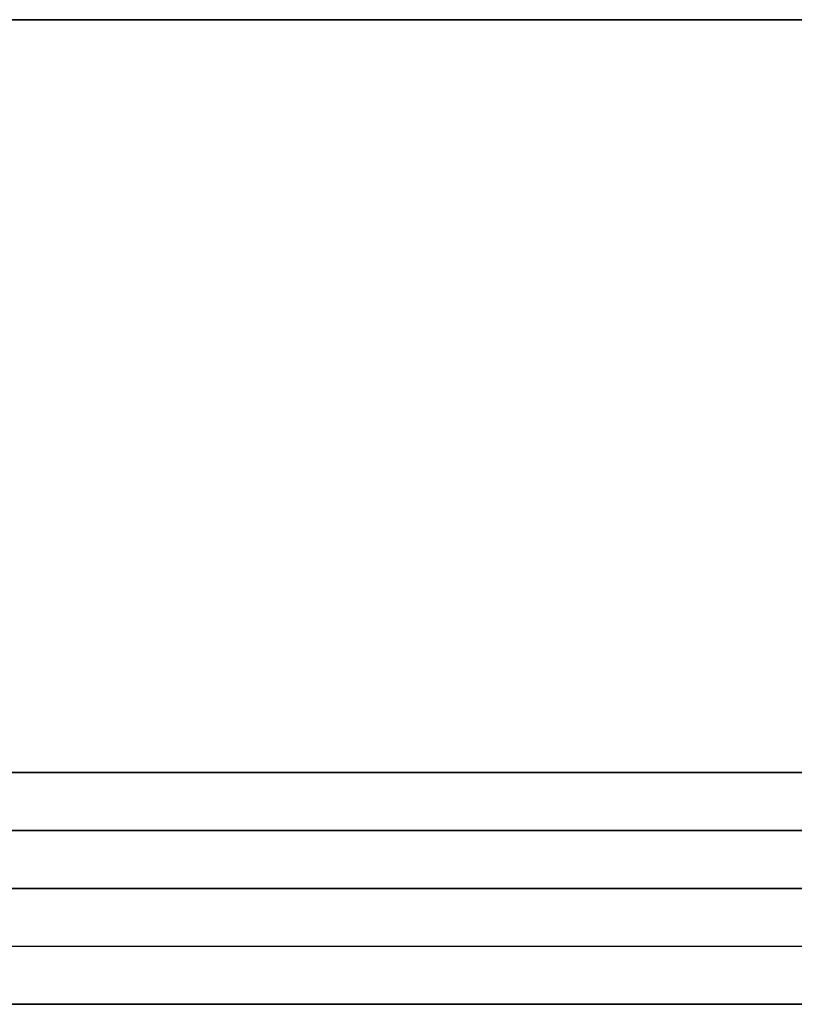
# Model space of a CAD drawing. Header units: millimetres. Extents: x -206 to 214, y -182 to 189.
# Tile 618 of 656: x 127.5 to 134.19, y 124.53 to 133.03. Entities that reach past the tile are written whole.
import ezdxf

# ---------------------------------------------------------------- set-up
doc = ezdxf.new("R2010")
doc.units = ezdxf.units.MM
doc.layers.add('Default', color=7, linetype='Continuous', true_color=0x000000)

msp = doc.modelspace()

# ---------------------------------------------------------------- linework, layer by layer
at = {"layer": 'Default'}
for p, q in [((213.1887, 125.5307, 715.5033), (-204.8113, 125.5307, 715.5033)), ((-204.8113, 125.5307, 1113.5033), (213.1887, 125.5307, 1113.5033)), ((213.1887, 125.5307, 914.5033), (-204.8113, 125.5307, 914.5033)), ((6.6382, 125.5307, 824.0033), (177.7392, 125.5307, 824.0033)), ((213.1887, 125.0307, 828.5033), (-204.8113, 125.0307, 828.5033)), ((106.6887, 124.5307, 719.0033), (204.1887, 124.5307, 719.0033))]:
    msp.add_line(p, q, dxfattribs=at)
for points in [[(-204.8113, 133.0307, 1114.5033), (4.1887, 133.0307, 1114.5033), (213.1887, 133.0307, 1114.5033)], [(213.1887, 133.0307, 714.5033), (4.1887, 133.0307, 714.5033), (-204.8113, 133.0307, 714.5033)], [(-204.8113, 126.5307, 1114.5033), (4.1887, 126.5307, 1114.5033), (213.1887, 126.5307, 1114.5033)], [(213.1887, 126.5307, 714.5033), (4.1887, 126.5307, 714.5033), (-204.8113, 126.5307, 714.5033)], [(-204.8113, 126.0307, 1114.0033), (4.1887, 126.0307, 1114.0033), (213.1887, 126.0307, 1114.0033)], [(213.1887, 126.0307, 715.0033), (4.1887, 126.0307, 715.0033), (-204.8113, 126.0307, 715.0033)], [(213.1887, 125.5307, 828.0033), (4.1887, 125.5307, 828.0033), (-204.8113, 125.5307, 828.0033)], [(-204.8113, 125.5307, 820.0033), (4.1887, 125.5307, 820.0033), (213.1887, 125.5307, 820.0033)], [(204.1887, 125.5307, 723.5033), (4.1887, 125.5307, 723.5033), (-195.8113, 125.5307, 723.5033)], [(204.1887, 125.5307, 816.5033), (4.1887, 125.5307, 816.5033), (-195.8113, 125.5307, 816.5033)], [(204.1887, 125.5307, 770.0033), (4.1887, 125.5307, 770.0033), (-195.8113, 125.5307, 770.0033)], [(204.1887, 125.5307, 714.5033), (4.1887, 125.5307, 714.5033), (-195.8113, 125.5307, 714.5033)], [(204.1887, 125.5307, 723.5033), (4.1887, 125.5307, 723.5033), (-195.8113, 125.5307, 723.5033)], [(161.7392, 125.5307, 719.0033), (134.1887, 125.5307, 719.0033), (106.6382, 125.5307, 719.0033)], [(-204.8113, 124.5307, 829.0033), (4.1887, 124.5307, 829.0033), (213.1887, 124.5307, 829.0033)], [(204.1887, 124.5307, 714.5033), (4.1887, 124.5307, 714.5033), (-195.8113, 124.5307, 714.5033)], [(204.1887, 124.5307, 723.5033), (4.1887, 124.5307, 723.5033), (-195.8113, 124.5307, 723.5033)]]:
    msp.add_open_spline(points, degree=2, dxfattribs=at)

doc.saveas('drawing.dxf')
